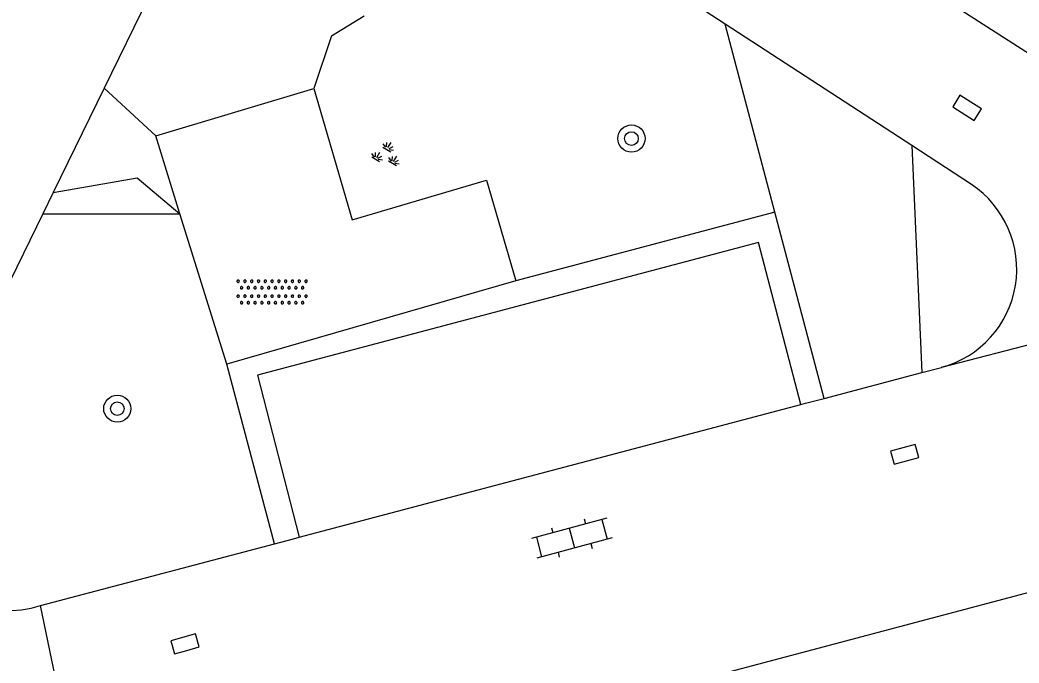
# Model space of a CAD drawing. Extents: x 136000 to 141000, y 400494 to 402006.
# Drawn here: x 137668.02 to 137697.45, y 401829.21 to 401848.15 of the extents above; entities that cross this region are included whole.
import ezdxf

# ---------------------------------------------------------------- set-up
doc = ezdxf.new("R2010")
doc.units = 0
for name, color, linetype in [('gg-knt-verharding', 7, 'Continuous'), ('gg-knt-verharding nz', 7, 'Continuous'), ('gt-grn-groengrens', 7, 'Continuous'), ('gt-grn-weggrens', 7, 'Continuous'), ('gt-symb-boom', 7, 'Continuous'), ('gt-symb-groenvak', 7, 'Continuous'), ('gt-symb-klinker verharding', 7, 'Continuous'), ('gt-symb-kolk', 7, 'Continuous'), ('gt-symb-overige verharding', 7, 'Continuous')]:
    doc.layers.add(name, color=color, linetype=linetype)

# ---------------------------------------------------------------- blocks, each defined once
blk = doc.blocks.new('gt0-BOOM')
at = {"layer": 'gt-symb-boom'}
for radius in [0.4, 0.2]:
    blk.add_circle((0, 0), radius, dxfattribs=at)
blk = doc.blocks.new('gt0-KOLK')
at = {"layer": 'gt-symb-kolk'}
blk.add_lwpolyline([(0, 0), (0.375, 0), (0.375, 0.4), (-0.375, 0.4), (-0.375, 0), (0, 0)], dxfattribs=at)
blk = doc.blocks.new('gt0-OVH')
at = {"layer": 'gt-symb-overige verharding'}
for points in [[(-0.972, 0.298), (-0.967, 0.308), (-0.965, 0.319), (-0.966, 0.33), (-0.971, 0.34), (-0.978, 0.348), (-0.988, 0.353), (-0.999, 0.355), (-1.01, 0.354), (-1.02, 0.349), (-1.028, 0.342), (-1.033, 0.332), (-1.035, 0.321), (-1.034, 0.31), (-1.029, 0.3), (-1.022, 0.292), (-1.012, 0.287), (-1.001, 0.285), (-0.99, 0.286), (-0.98, 0.291)], [(-0.772, 0.298), (-0.767, 0.308), (-0.765, 0.319), (-0.766, 0.33), (-0.771, 0.34), (-0.778, 0.348), (-0.788, 0.353), (-0.799, 0.355), (-0.81, 0.354), (-0.82, 0.349), (-0.828, 0.342), (-0.833, 0.332), (-0.835, 0.321), (-0.834, 0.31), (-0.829, 0.3), (-0.822, 0.292), (-0.812, 0.287), (-0.801, 0.285), (-0.79, 0.286), (-0.78, 0.291)], [(-0.572, 0.298), (-0.567, 0.308), (-0.565, 0.319), (-0.566, 0.33), (-0.571, 0.34), (-0.578, 0.348), (-0.588, 0.353), (-0.599, 0.355), (-0.61, 0.354), (-0.62, 0.349), (-0.628, 0.342), (-0.633, 0.332), (-0.635, 0.321), (-0.634, 0.31), (-0.629, 0.3), (-0.622, 0.292), (-0.612, 0.287), (-0.601, 0.285), (-0.59, 0.286), (-0.58, 0.291)], [(-0.372, 0.298), (-0.367, 0.308), (-0.365, 0.319), (-0.366, 0.33), (-0.371, 0.34), (-0.378, 0.348), (-0.388, 0.353), (-0.399, 0.355), (-0.41, 0.354), (-0.42, 0.349), (-0.428, 0.342), (-0.433, 0.332), (-0.435, 0.321), (-0.434, 0.31), (-0.429, 0.3), (-0.422, 0.292), (-0.412, 0.287), (-0.401, 0.285), (-0.39, 0.286), (-0.38, 0.291)], [(-0.172, 0.298), (-0.167, 0.308), (-0.165, 0.319), (-0.166, 0.33), (-0.171, 0.34), (-0.178, 0.348), (-0.188, 0.353), (-0.199, 0.355), (-0.21, 0.354), (-0.22, 0.349), (-0.228, 0.342), (-0.233, 0.332), (-0.235, 0.321), (-0.234, 0.31), (-0.229, 0.3), (-0.222, 0.292), (-0.212, 0.287), (-0.201, 0.285), (-0.19, 0.286), (-0.18, 0.291)], [(0.028, 0.298), (0.033, 0.308), (0.035, 0.319), (0.034, 0.33), (0.029, 0.34), (0.022, 0.348), (0.012, 0.353), (0.001, 0.355), (-0.01, 0.354), (-0.02, 0.349), (-0.028, 0.342), (-0.033, 0.332), (-0.035, 0.321), (-0.034, 0.31), (-0.029, 0.3), (-0.022, 0.292), (-0.012, 0.287), (-0.001, 0.285), (0.01, 0.286), (0.02, 0.291)], [(0.228, 0.298), (0.233, 0.308), (0.235, 0.319), (0.234, 0.33), (0.229, 0.34), (0.222, 0.348), (0.212, 0.353), (0.201, 0.355), (0.19, 0.354), (0.18, 0.349), (0.172, 0.342), (0.167, 0.332), (0.165, 0.321), (0.166, 0.31), (0.171, 0.3), (0.178, 0.292), (0.188, 0.287), (0.199, 0.285), (0.21, 0.286), (0.22, 0.291)], [(0.428, 0.298), (0.433, 0.308), (0.435, 0.319), (0.434, 0.33), (0.429, 0.34), (0.422, 0.348), (0.412, 0.353), (0.401, 0.355), (0.39, 0.354), (0.38, 0.349), (0.372, 0.342), (0.367, 0.332), (0.365, 0.321), (0.366, 0.31), (0.371, 0.3), (0.378, 0.292), (0.388, 0.287), (0.399, 0.285), (0.41, 0.286), (0.42, 0.291)], [(0.628, 0.298), (0.633, 0.308), (0.635, 0.319), (0.634, 0.33), (0.629, 0.34), (0.622, 0.348), (0.612, 0.353), (0.601, 0.355), (0.59, 0.354), (0.58, 0.349), (0.572, 0.342), (0.567, 0.332), (0.565, 0.321), (0.566, 0.31), (0.571, 0.3), (0.578, 0.292), (0.588, 0.287), (0.599, 0.285), (0.61, 0.286), (0.62, 0.291)], [(0.828, 0.298), (0.833, 0.308), (0.835, 0.319), (0.834, 0.33), (0.829, 0.34), (0.822, 0.348), (0.812, 0.353), (0.801, 0.355), (0.79, 0.354), (0.78, 0.349), (0.772, 0.342), (0.767, 0.332), (0.765, 0.321), (0.766, 0.31), (0.771, 0.3), (0.778, 0.292), (0.788, 0.287), (0.799, 0.285), (0.81, 0.286), (0.82, 0.291)], [(1.028, 0.298), (1.033, 0.308), (1.035, 0.319), (1.034, 0.33), (1.029, 0.34), (1.022, 0.348), (1.012, 0.353), (1.001, 0.355), (0.99, 0.354), (0.98, 0.349), (0.972, 0.342), (0.967, 0.332), (0.965, 0.321), (0.966, 0.31), (0.971, 0.3), (0.978, 0.292), (0.988, 0.287), (0.999, 0.285), (1.01, 0.286), (1.02, 0.291)], [(-0.872, 0.106), (-0.867, 0.116), (-0.865, 0.126), (-0.866, 0.137), (-0.871, 0.147), (-0.878, 0.156), (-0.888, 0.161), (-0.899, 0.163), (-0.91, 0.162), (-0.92, 0.157), (-0.928, 0.15), (-0.933, 0.14), (-0.935, 0.129), (-0.934, 0.118), (-0.929, 0.108), (-0.922, 0.1), (-0.912, 0.095), (-0.901, 0.092), (-0.89, 0.094), (-0.88, 0.098)], [(-0.672, 0.106), (-0.667, 0.116), (-0.665, 0.126), (-0.666, 0.137), (-0.671, 0.147), (-0.678, 0.156), (-0.688, 0.161), (-0.699, 0.163), (-0.71, 0.162), (-0.72, 0.157), (-0.728, 0.15), (-0.733, 0.14), (-0.735, 0.129), (-0.734, 0.118), (-0.729, 0.108), (-0.722, 0.1), (-0.712, 0.095), (-0.701, 0.092), (-0.69, 0.094), (-0.68, 0.098)], [(-0.472, 0.106), (-0.467, 0.116), (-0.465, 0.126), (-0.466, 0.137), (-0.471, 0.147), (-0.478, 0.156), (-0.488, 0.161), (-0.499, 0.163), (-0.51, 0.162), (-0.52, 0.157), (-0.528, 0.15), (-0.533, 0.14), (-0.535, 0.129), (-0.534, 0.118), (-0.529, 0.108), (-0.522, 0.1), (-0.512, 0.095), (-0.501, 0.092), (-0.49, 0.094), (-0.48, 0.098)], [(-0.272, 0.106), (-0.267, 0.116), (-0.265, 0.126), (-0.266, 0.137), (-0.271, 0.147), (-0.278, 0.156), (-0.288, 0.161), (-0.299, 0.163), (-0.31, 0.162), (-0.32, 0.157), (-0.328, 0.15), (-0.333, 0.14), (-0.335, 0.129), (-0.334, 0.118), (-0.329, 0.108), (-0.322, 0.1), (-0.312, 0.095), (-0.301, 0.092), (-0.29, 0.094), (-0.28, 0.098)], [(-0.072, 0.106), (-0.067, 0.116), (-0.065, 0.126), (-0.066, 0.137), (-0.071, 0.147), (-0.078, 0.156), (-0.088, 0.161), (-0.099, 0.163), (-0.11, 0.162), (-0.12, 0.157), (-0.128, 0.15), (-0.133, 0.14), (-0.135, 0.129), (-0.134, 0.118), (-0.129, 0.108), (-0.122, 0.1), (-0.112, 0.095), (-0.101, 0.092), (-0.09, 0.094), (-0.08, 0.098)], [(0.128, 0.106), (0.133, 0.116), (0.135, 0.126), (0.134, 0.137), (0.129, 0.147), (0.122, 0.156), (0.112, 0.161), (0.101, 0.163), (0.09, 0.162), (0.08, 0.157), (0.072, 0.15), (0.067, 0.14), (0.065, 0.129), (0.066, 0.118), (0.071, 0.108), (0.078, 0.1), (0.088, 0.095), (0.099, 0.092), (0.11, 0.094), (0.12, 0.098)], [(0.328, 0.106), (0.333, 0.116), (0.335, 0.126), (0.334, 0.137), (0.329, 0.147), (0.322, 0.156), (0.312, 0.161), (0.301, 0.163), (0.29, 0.162), (0.28, 0.157), (0.272, 0.15), (0.267, 0.14), (0.265, 0.129), (0.266, 0.118), (0.271, 0.108), (0.278, 0.1), (0.288, 0.095), (0.299, 0.092), (0.31, 0.094), (0.32, 0.098)], [(0.528, 0.106), (0.533, 0.116), (0.535, 0.126), (0.534, 0.137), (0.529, 0.147), (0.522, 0.156), (0.512, 0.161), (0.501, 0.163), (0.49, 0.162), (0.48, 0.157), (0.472, 0.15), (0.467, 0.14), (0.465, 0.129), (0.466, 0.118), (0.471, 0.108), (0.478, 0.1), (0.488, 0.095), (0.499, 0.092), (0.51, 0.094), (0.52, 0.098)], [(0.728, 0.106), (0.733, 0.116), (0.735, 0.126), (0.734, 0.137), (0.729, 0.147), (0.722, 0.156), (0.712, 0.161), (0.701, 0.163), (0.69, 0.162), (0.68, 0.157), (0.672, 0.15), (0.667, 0.14), (0.665, 0.129), (0.666, 0.118), (0.671, 0.108), (0.678, 0.1), (0.688, 0.095), (0.699, 0.092), (0.71, 0.094), (0.72, 0.098)], [(0.928, 0.106), (0.933, 0.116), (0.935, 0.126), (0.934, 0.137), (0.929, 0.147), (0.922, 0.156), (0.912, 0.161), (0.901, 0.163), (0.89, 0.162), (0.88, 0.157), (0.872, 0.15), (0.867, 0.14), (0.865, 0.129), (0.866, 0.118), (0.871, 0.108), (0.878, 0.1), (0.888, 0.095), (0.899, 0.092), (0.91, 0.094), (0.92, 0.098)], [(-0.972, -0.142), (-0.967, -0.132), (-0.965, -0.121), (-0.966, -0.11), (-0.971, -0.1), (-0.978, -0.092), (-0.988, -0.087), (-0.999, -0.085), (-1.01, -0.086), (-1.02, -0.091), (-1.028, -0.098), (-1.033, -0.108), (-1.035, -0.119), (-1.034, -0.13), (-1.029, -0.14), (-1.022, -0.148), (-1.012, -0.153), (-1.001, -0.155), (-0.99, -0.154), (-0.98, -0.149)], [(-0.872, -0.334), (-0.867, -0.324), (-0.865, -0.314), (-0.866, -0.303), (-0.871, -0.293), (-0.878, -0.284), (-0.888, -0.279), (-0.899, -0.277), (-0.91, -0.278), (-0.92, -0.283), (-0.928, -0.29), (-0.933, -0.3), (-0.935, -0.311), (-0.934, -0.322), (-0.929, -0.332), (-0.922, -0.34), (-0.912, -0.345), (-0.901, -0.348), (-0.89, -0.346), (-0.88, -0.342)], [(-0.772, -0.142), (-0.767, -0.132), (-0.765, -0.121), (-0.766, -0.11), (-0.771, -0.1), (-0.778, -0.092), (-0.788, -0.087), (-0.799, -0.085), (-0.81, -0.086), (-0.82, -0.091), (-0.828, -0.098), (-0.833, -0.108), (-0.835, -0.119), (-0.834, -0.13), (-0.829, -0.14), (-0.822, -0.148), (-0.812, -0.153), (-0.801, -0.155), (-0.79, -0.154), (-0.78, -0.149)], [(-0.672, -0.334), (-0.667, -0.324), (-0.665, -0.314), (-0.666, -0.303), (-0.671, -0.293), (-0.678, -0.284), (-0.688, -0.279), (-0.699, -0.277), (-0.71, -0.278), (-0.72, -0.283), (-0.728, -0.29), (-0.733, -0.3), (-0.735, -0.311), (-0.734, -0.322), (-0.729, -0.332), (-0.722, -0.34), (-0.712, -0.345), (-0.701, -0.348), (-0.69, -0.346), (-0.68, -0.342)], [(-0.572, -0.142), (-0.567, -0.132), (-0.565, -0.121), (-0.566, -0.11), (-0.571, -0.1), (-0.578, -0.092), (-0.588, -0.087), (-0.599, -0.085), (-0.61, -0.086), (-0.62, -0.091), (-0.628, -0.098), (-0.633, -0.108), (-0.635, -0.119), (-0.634, -0.13), (-0.629, -0.14), (-0.622, -0.148), (-0.612, -0.153), (-0.601, -0.155), (-0.59, -0.154), (-0.58, -0.149)], [(-0.472, -0.334), (-0.467, -0.324), (-0.465, -0.314), (-0.466, -0.303), (-0.471, -0.293), (-0.478, -0.284), (-0.488, -0.279), (-0.499, -0.277), (-0.51, -0.278), (-0.52, -0.283), (-0.528, -0.29), (-0.533, -0.3), (-0.535, -0.311), (-0.534, -0.322), (-0.529, -0.332), (-0.522, -0.34), (-0.512, -0.345), (-0.501, -0.348), (-0.49, -0.346), (-0.48, -0.342)], [(-0.372, -0.142), (-0.367, -0.132), (-0.365, -0.121), (-0.366, -0.11), (-0.371, -0.1), (-0.378, -0.092), (-0.388, -0.087), (-0.399, -0.085), (-0.41, -0.086), (-0.42, -0.091), (-0.428, -0.098), (-0.433, -0.108), (-0.435, -0.119), (-0.434, -0.13), (-0.429, -0.14), (-0.422, -0.148), (-0.412, -0.153), (-0.401, -0.155), (-0.39, -0.154), (-0.38, -0.149)], [(-0.272, -0.334), (-0.267, -0.324), (-0.265, -0.314), (-0.266, -0.303), (-0.271, -0.293), (-0.278, -0.284), (-0.288, -0.279), (-0.299, -0.277), (-0.31, -0.278), (-0.32, -0.283), (-0.328, -0.29), (-0.333, -0.3), (-0.335, -0.311), (-0.334, -0.322), (-0.329, -0.332), (-0.322, -0.34), (-0.312, -0.345), (-0.301, -0.348), (-0.29, -0.346), (-0.28, -0.342)], [(-0.172, -0.142), (-0.167, -0.132), (-0.165, -0.121), (-0.166, -0.11), (-0.171, -0.1), (-0.178, -0.092), (-0.188, -0.087), (-0.199, -0.085), (-0.21, -0.086), (-0.22, -0.091), (-0.228, -0.098), (-0.233, -0.108), (-0.235, -0.119), (-0.234, -0.13), (-0.229, -0.14), (-0.222, -0.148), (-0.212, -0.153), (-0.201, -0.155), (-0.19, -0.154), (-0.18, -0.149)], [(-0.072, -0.334), (-0.067, -0.324), (-0.065, -0.314), (-0.066, -0.303), (-0.071, -0.293), (-0.078, -0.284), (-0.088, -0.279), (-0.099, -0.277), (-0.11, -0.278), (-0.12, -0.283), (-0.128, -0.29), (-0.133, -0.3), (-0.135, -0.311), (-0.134, -0.322), (-0.129, -0.332), (-0.122, -0.34), (-0.112, -0.345), (-0.101, -0.348), (-0.09, -0.346), (-0.08, -0.342)], [(0.028, -0.142), (0.033, -0.132), (0.035, -0.121), (0.034, -0.11), (0.029, -0.1), (0.022, -0.092), (0.012, -0.087), (0.001, -0.085), (-0.01, -0.086), (-0.02, -0.091), (-0.028, -0.098), (-0.033, -0.108), (-0.035, -0.119), (-0.034, -0.13), (-0.029, -0.14), (-0.022, -0.148), (-0.012, -0.153), (-0.001, -0.155), (0.01, -0.154), (0.02, -0.149)], [(0.128, -0.334), (0.133, -0.324), (0.135, -0.314), (0.134, -0.303), (0.129, -0.293), (0.122, -0.284), (0.112, -0.279), (0.101, -0.277), (0.09, -0.278), (0.08, -0.283), (0.072, -0.29), (0.067, -0.3), (0.065, -0.311), (0.066, -0.322), (0.071, -0.332), (0.078, -0.34), (0.088, -0.345), (0.099, -0.348), (0.11, -0.346), (0.12, -0.342)], [(0.228, -0.142), (0.233, -0.132), (0.235, -0.121), (0.234, -0.11), (0.229, -0.1), (0.222, -0.092), (0.212, -0.087), (0.201, -0.085), (0.19, -0.086), (0.18, -0.091), (0.172, -0.098), (0.167, -0.108), (0.165, -0.119), (0.166, -0.13), (0.171, -0.14), (0.178, -0.148), (0.188, -0.153), (0.199, -0.155), (0.21, -0.154), (0.22, -0.149)], [(0.328, -0.334), (0.333, -0.324), (0.335, -0.314), (0.334, -0.303), (0.329, -0.293), (0.322, -0.284), (0.312, -0.279), (0.301, -0.277), (0.29, -0.278), (0.28, -0.283), (0.272, -0.29), (0.267, -0.3), (0.265, -0.311), (0.266, -0.322), (0.271, -0.332), (0.278, -0.34), (0.288, -0.345), (0.299, -0.348), (0.31, -0.346), (0.32, -0.342)], [(0.428, -0.142), (0.433, -0.132), (0.435, -0.121), (0.434, -0.11), (0.429, -0.1), (0.422, -0.092), (0.412, -0.087), (0.401, -0.085), (0.39, -0.086), (0.38, -0.091), (0.372, -0.098), (0.367, -0.108), (0.365, -0.119), (0.366, -0.13), (0.371, -0.14), (0.378, -0.148), (0.388, -0.153), (0.399, -0.155), (0.41, -0.154), (0.42, -0.149)], [(0.528, -0.334), (0.533, -0.324), (0.535, -0.314), (0.534, -0.303), (0.529, -0.293), (0.522, -0.284), (0.512, -0.279), (0.501, -0.277), (0.49, -0.278), (0.48, -0.283), (0.472, -0.29), (0.467, -0.3), (0.465, -0.311), (0.466, -0.322), (0.471, -0.332), (0.478, -0.34), (0.488, -0.345), (0.499, -0.348), (0.51, -0.346), (0.52, -0.342)], [(0.628, -0.142), (0.633, -0.132), (0.635, -0.121), (0.634, -0.11), (0.629, -0.1), (0.622, -0.092), (0.612, -0.087), (0.601, -0.085), (0.59, -0.086), (0.58, -0.091), (0.572, -0.098), (0.567, -0.108), (0.565, -0.119), (0.566, -0.13), (0.571, -0.14), (0.578, -0.148), (0.588, -0.153), (0.599, -0.155), (0.61, -0.154), (0.62, -0.149)], [(0.728, -0.334), (0.733, -0.324), (0.735, -0.314), (0.734, -0.303), (0.729, -0.293), (0.722, -0.284), (0.712, -0.279), (0.701, -0.277), (0.69, -0.278), (0.68, -0.283), (0.672, -0.29), (0.667, -0.3), (0.665, -0.311), (0.666, -0.322), (0.671, -0.332), (0.678, -0.34), (0.688, -0.345), (0.699, -0.348), (0.71, -0.346), (0.72, -0.342)], [(0.828, -0.142), (0.833, -0.132), (0.835, -0.121), (0.834, -0.11), (0.829, -0.1), (0.822, -0.092), (0.812, -0.087), (0.801, -0.085), (0.79, -0.086), (0.78, -0.091), (0.772, -0.098), (0.767, -0.108), (0.765, -0.119), (0.766, -0.13), (0.771, -0.14), (0.778, -0.148), (0.788, -0.153), (0.799, -0.155), (0.81, -0.154), (0.82, -0.149)], [(0.928, -0.334), (0.933, -0.324), (0.935, -0.314), (0.934, -0.303), (0.929, -0.293), (0.922, -0.284), (0.912, -0.279), (0.901, -0.277), (0.89, -0.278), (0.88, -0.283), (0.872, -0.29), (0.867, -0.3), (0.865, -0.311), (0.866, -0.322), (0.871, -0.332), (0.878, -0.34), (0.888, -0.345), (0.899, -0.348), (0.91, -0.346), (0.92, -0.342)], [(1.028, -0.142), (1.033, -0.132), (1.035, -0.121), (1.034, -0.11), (1.029, -0.1), (1.022, -0.092), (1.012, -0.087), (1.001, -0.085), (0.99, -0.086), (0.98, -0.091), (0.972, -0.098), (0.967, -0.108), (0.965, -0.119), (0.966, -0.13), (0.971, -0.14), (0.978, -0.148), (0.988, -0.153), (0.999, -0.155), (1.01, -0.154), (1.02, -0.149)]]:
    blk.add_lwpolyline(points, close=True, dxfattribs=at)
blk = doc.blocks.new('gt0-GRVAK')
at = {"layer": 'gt-symb-groenvak'}
for p, q in [((-0.091, 0.211), (-0.156, 0.322)), ((-0.047, 0.214), (-0.047, 0.393)), ((-0.004, 0.211), (0.061, 0.322)), ((-0.11, 0.189), (-0.228, 0.24)), ((-0.182, 0.153), (0.088, 0.153)), ((0.015, 0.189), (0.133, 0.24)), ((0.262, -0.052), (0.197, 0.059)), ((0.305, -0.049), (0.305, 0.13)), ((0.349, -0.052), (0.414, 0.059)), ((-0.245, -0.228), (-0.363, -0.177)), ((-0.318, -0.264), (-0.047, -0.264)), ((-0.226, -0.206), (-0.291, -0.095)), ((-0.183, -0.203), (-0.183, -0.024)), ((-0.139, -0.206), (-0.074, -0.095)), ((-0.12, -0.228), (-0.002, -0.177)), ((0.243, -0.074), (0.125, -0.023)), ((0.17, -0.11), (0.441, -0.11)), ((0.368, -0.074), (0.486, -0.023))]:
    blk.add_line(p, q, dxfattribs=at)
blk = doc.blocks.new('gt0-KL1')
at = {"layer": 'gt-symb-klinker verharding'}
for p, q in [((-1.15, 0.3), (1.15, 0.3)), ((-1, -0.3), (-1, 0.3)), ((-0.5, 0.3), (-0.5, 0.45)), ((0, -0.3), (0, 0.3)), ((0.5, 0.3), (0.5, 0.45)), ((1, -0.3), (1, 0.3)), ((-1.15, -0.3), (1.15, -0.3)), ((-0.5, -0.45), (-0.5, -0.3)), ((0.5, -0.45), (0.5, -0.3))]:
    blk.add_line(p, q, dxfattribs=at)

msp = doc.modelspace()

# ---------------------------------------------------------------- linework, layer by layer
at = {"layer": 'gg-knt-verharding'}
for p, q in [((137672.731, 401850.723), (137670.497, 401846.143)), ((137694.295, 401844.452), (137688.795, 401848.033)), ((137670.497, 401846.143), (137668.999, 401843.075)), ((137672.018, 401844.744), (137676.676, 401846.132)), ((137672.733, 401842.444), (137672.018, 401844.744)), ((137696.051, 401843.309), (137694.295, 401844.452)), ((137668.999, 401843.075), (137668.691, 401842.443)), ((137668.691, 401842.443), (137665.06, 401835)), ((137674.115, 401838.013), (137672.733, 401842.444)), ((137682.627, 401840.466), (137674.115, 401838.013)), ((137694.589, 401837.766), (137695.17, 401837.92)), ((137691.716, 401837.006), (137694.589, 401837.766)), ((137691.166, 401836.86), (137691.716, 401837.006)), ((137691.028, 401836.824), (137691.166, 401836.86)), ((137675.515, 401832.721), (137676.081, 401832.871)), ((137676.081, 401832.871), (137676.243, 401832.914)), ((137668.629, 401830.9), (137675.515, 401832.721)), ((137670.05, 401823.96), (137702.59, 401832.578))]:
    msp.add_line(p, q, dxfattribs=at)
for points in [[(137664.725, 401843.686), (137673.9, 401862.46), (137704.6, 401842.78)], [(137688.795, 401848.033), (137681.38, 401852.86), (137680.849, 401853.169), (137680.292, 401853.422)], [(137676.676, 401846.132), (137677.808, 401842.267), (137681.761, 401843.437), (137682.627, 401840.466)], [(137691.028, 401836.824), (137689.775, 401841.596), (137675.015, 401837.687), (137676.243, 401832.914)]]:
    msp.add_lwpolyline(points, dxfattribs=at)
for centre, radius, start, end in [((137694.392, 401840.814), 2.996, 285.0439, 56.3868), ((137667.717, 401833.708), 2.953, 200.3349, 288.0012)]:
    msp.add_arc(centre, radius, start, end, dxfattribs=at)
at = {"layer": 'gg-knt-verharding nz'}
msp.add_line((137676.243, 401832.914), (137691.028, 401836.824), dxfattribs=at)
at = {"layer": 'gt-grn-groengrens'}
for p, q in [((137677.2, 401847.683), (137678.158, 401848.275)), ((137690.264, 401842.489), (137688.795, 401848.033)), ((137677.2, 401847.683), (137676.676, 401846.132)), ((137672.018, 401844.744), (137670.497, 401846.143)), ((137694.295, 401844.452), (137694.589, 401837.766)), ((137668.691, 401842.443), (137672.733, 401842.444)), ((137690.264, 401842.489), (137682.627, 401840.466)), ((137691.716, 401837.006), (137690.264, 401842.489)), ((137675.515, 401832.721), (137674.115, 401838.013))]:
    msp.add_line(p, q, dxfattribs=at)
msp.add_lwpolyline([(137668.999, 401843.075), (137671.469, 401843.499), (137672.733, 401842.444)], dxfattribs=at)
at = {"layer": 'gt-grn-weggrens'}
for p, q in [((137707.066, 401840.995), (137695.17, 401837.92)), ((137670.05, 401823.96), (137668.629, 401830.9))]:
    msp.add_line(p, q, dxfattribs=at)

# ---------------------------------------------------------------- block references
at = {"layer": 'gt-symb-boom'}
for p in [(137686.035, 401844.66), (137670.887, 401836.703)]:
    msp.add_blockref('gt0-BOOM', p, dxfattribs=at)
at = {"layer": 'gt-symb-groenvak', "rotation": -31.052160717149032}
msp.add_blockref('gt0-GRVAK', (137678.792, 401844.185), dxfattribs=at)
at = {"layer": 'gt-symb-klinker verharding', "rotation": -164.9910863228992}
msp.add_blockref('gt0-KL1', (137684.277, 401832.89), dxfattribs=at)
at = {"layer": 'gt-symb-kolk'}
for p, rotation in [((137696.031, 401845.735), 147.45410660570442), ((137694.138, 401835.165), 15.717252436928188), ((137672.935, 401829.582), 15.717252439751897)]:
    msp.add_blockref('gt0-KOLK', p, dxfattribs=dict(at, rotation=rotation))
at = {"layer": 'gt-symb-overige verharding'}
msp.add_blockref('gt0-OVH', (137675.448, 401840.137), dxfattribs=at)

doc.saveas('drawing.dxf')
